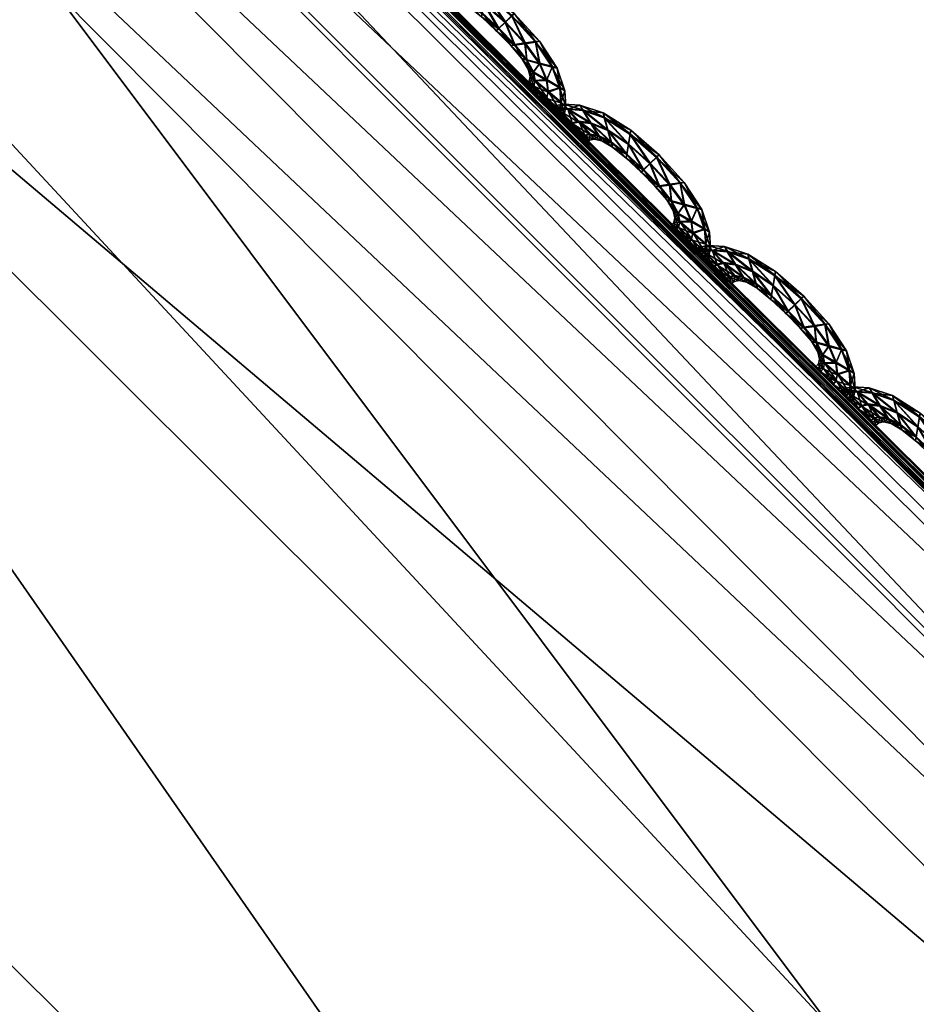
# Model space of a CAD drawing. Extents: x -7.4 to 7.4, y -11.5 to 9.8.
# Tile 430 of 469: x 3.601 to 3.855, y 8.709 to 8.988. Entities that reach past the tile are written whole.
import ezdxf

# ---------------------------------------------------------------- set-up
doc = ezdxf.new("R2010")
doc.units = 0
doc.header["$MEASUREMENT"] = 0
for name, color, linetype in [('A-FURN-3-ST', 150, 'Continuous'), ('A-FURN-3-ST-SEAM', 130, 'Continuous'), ('A-FURN-3-ST-SI', 160, 'Continuous')]:
    doc.layers.add(name, color=color, linetype=linetype)

msp = doc.modelspace()

# ---------------------------------------------------------------- meshes
at = {"layer": 'A-FURN-3-ST'}
mesh = msp.add_polyface(dxfattribs=at)
corners = [(1.94875, 9.63192, 1.00083), (2.29118, 9.70571, 1.00068), (2.34041, 9.55636, 0.61819), (2.63364, 9.60992, 0.61819), (2.56645, 9.76867, 1.00053), (2.84873, 9.62562, 0.62332), (2.75513, 9.78375, 1.00144), (3.02475, 9.55904, 0.64812), (2.99515, 9.64037, 1.00437), (3.41835, 9.25271, 1.00159), (3.33255, 9.23994, 0.62332), (3.96608, 8.70433, 1.00079), (3.8311, 8.70215, 0.61819), (4.52027, 8.12229, 1.00098), (4.35806, 8.11928, 0.61819), (5.04849, 7.5208, 1.0011), (4.86768, 7.51619, 0.61819), (5.54237, 6.88314, 1.00121), (5.34537, 6.87803, 0.61819), (2.2831, 8.66878, 0.55836), (2.1241, 9.15424, 0.56582), (2.49807, 9.19186, 0.56582), (2.71707, 8.68134, 0.55836), (2.83903, 9.224, 0.56582), (3.14581, 8.69205, 0.55836), (1.99019, 9.49361, 0.61819), (2.39411, 8.11376, 0.55836), (2.46835, 7.51392, 0.55836), (1.93379, 7.51392, 0.55836), (1.91804, 8.11232, 0.55836), (2.53254, 6.87548, 0.55836), (1.94178, 6.87548, 0.55836), (3.12657, 9.24031, 0.57304), (3.54027, 8.6986, 0.56582), (3.99861, 8.11768, 0.56582), (3.4969, 8.11669, 0.55836), (4.4575, 7.51421, 0.56582), (3.85575, 7.51392, 0.55836), (4.89012, 6.87581, 0.56582), (4.19521, 6.87548, 0.55836), (3.34122, 6.87548, 0.55836), (3.14632, 7.51392, 0.55836), (2.93761, 8.11533, 0.55836)]
mesh.append_faces([[corners[k] for k in face] for face in [(0, 1, 2), (3, 2, 1), (1, 4, 3), (5, 3, 4), (4, 6, 5), (7, 5, 6), (6, 8, 7), (9, 10, 7), (7, 8, 9), (9, 11, 12), (12, 10, 9), (11, 13, 14), (14, 12, 11), (13, 15, 16), (16, 14, 13), (15, 17, 18), (18, 16, 15), (19, 20, 21), (21, 22, 19), (22, 21, 23), (23, 24, 22), (2, 3, 23), (23, 21, 2), (25, 2, 21), (21, 20, 25), (19, 26, 29), (10, 32, 5), (5, 7, 10), (32, 23, 3), (3, 5, 32), (24, 23, 32), (32, 33, 24), (33, 32, 10), (10, 12, 33), (12, 14, 34), (34, 33, 12), (33, 34, 35), (35, 24, 33), (34, 36, 37), (37, 35, 34), (14, 16, 36), (36, 34, 14), (16, 18, 38), (38, 36, 16), (36, 38, 39), (39, 37, 36), (37, 39, 40), (40, 41, 37), (24, 35, 42), (42, 22, 24), (22, 42, 26), (26, 19, 22), (35, 37, 41), (41, 42, 35)]])
mesh.append_faces([[corners[k] for k in face] for face in [(26, 27, 28), (27, 30, 31), (30, 27, 41)]], dxfattribs={"vtx0": -1, "vtx1": -1, "vtx2": -1})
mesh.append_faces([[corners[k] for k in face] for face in [(27, 26, 42)]], dxfattribs={"vtx0": -1, "vtx2": -1})
mesh.append_faces([[corners[k] for k in face] for face in [(41, 40, 30), (42, 41, 27)]], dxfattribs={"vtx1": -1, "vtx2": -1})
mesh = msp.add_polyface(dxfattribs=at)
corners = [(3.01501, 9.65479, 17.58327), (3.45582, 9.25386, 17.5897), (3.45598, 9.25263, 17.58312), (3.01446, 9.65693, 17.59465), (3.45559, 9.25588, 17.60107), (3.45016, 9.15782, 17.64158), (3.02016, 9.55496, 17.63515), (2.97528, 9.50309, 17.7286), (3.40691, 9.10793, 17.73487), (3.45966, 9.18226, 17.62313), (3.02839, 9.58038, 17.61671), (3.45923, 9.21353, 17.62792), (3.024, 9.61288, 17.6215), (3.45685, 9.24262, 17.63078), (3.01755, 9.64313, 17.62439), (3.45566, 9.25506, 17.61868), (3.01462, 9.65606, 17.61226), (2.50658, 8.31321, 18.25561), (2.93531, 8.32351, 18.2456), (2.63329, 8.83947, 18.21788), (3.3337, 8.33546, 18.22233), (2.92475, 8.86097, 18.19852), (2.67809, 9.27442, 18.10911), (2.46075, 9.25498, 18.12257), (3.15898, 8.9009, 18.11318), (2.86784, 9.23034, 18.06822), (3.65203, 8.37839, 18.13056), (3.79176, 7.78168, 18.23306), (3.28641, 7.77554, 18.26059), (3.64526, 7.20117, 18.27436), (2.72712, 7.77427, 18.27531), (2.93587, 7.20117, 18.29539), (3.01501, 9.65479, 17.57095), (3.45582, 9.25386, 17.57742), (3.45559, 9.25588, 17.57228), (3.01537, 9.65351, 17.57666), (2.89455, 9.38715, 17.91701), (2.65596, 9.5248, 17.92134), (3.85009, 8.47117, 17.93754), (3.31023, 9.00617, 17.9275)]
mesh.append_faces([[corners[k] for k in face] for face in [(0, 1, 2), (3, 4, 1), (5, 6, 7), (7, 8, 5), (9, 10, 6), (6, 5, 9), (11, 12, 10), (10, 9, 11), (12, 11, 13), (14, 13, 15), (16, 15, 4), (17, 18, 19), (20, 21, 19), (19, 18, 20), (21, 22, 23), (23, 19, 21), (24, 25, 22), (22, 21, 24), (26, 24, 21), (21, 20, 26), (27, 28, 29), (28, 27, 20), (20, 18, 28), (26, 20, 27), (30, 28, 18), (18, 17, 30), (28, 30, 31), (32, 33, 34), (35, 2, 33), (36, 37, 22), (22, 25, 36), (26, 38, 39), (39, 24, 26), (39, 36, 25), (25, 24, 39), (8, 7, 36), (36, 39, 8), (8, 39, 38)]])
mesh = msp.add_polyface(dxfattribs=at)
corners = [(3.45582, 9.25386, 17.5897), (4.01163, 8.70313, 17.59852), (4.01155, 8.70198, 17.59191), (3.45598, 9.25263, 17.58312), (3.45559, 9.25588, 17.60107), (4.01183, 8.70507, 17.60986), (4.56906, 8.12377, 17.60629), (4.5687, 8.12266, 17.59967), (4.56969, 8.12558, 17.61762), (4.53601, 8.03845, 17.65831), (3.99232, 8.61233, 17.65044), (3.95116, 8.56512, 17.74358), (4.54884, 8.06016, 17.6399), (4.00348, 8.63544, 17.63203), (3.45016, 9.15782, 17.64158), (3.40691, 9.10793, 17.73487), (3.45966, 9.18226, 17.62313), (4.00803, 8.66502, 17.63675), (3.45923, 9.21353, 17.62792), (4.01076, 8.6925, 17.63956), (3.45685, 9.24262, 17.63078), (4.55841, 8.08793, 17.64454), (4.56625, 8.1138, 17.64728), (4.01179, 8.70429, 17.62743), (3.45566, 9.25506, 17.61868), (4.5695, 8.12484, 17.63519), (4.01163, 8.70313, 17.5862), (4.56906, 8.12377, 17.59396), (4.56969, 8.12558, 17.58883), (4.01183, 8.70507, 17.58107), (3.45582, 9.25386, 17.57742), (3.45559, 9.25588, 17.57228), (3.85009, 8.47117, 17.93754), (4.397, 7.90594, 17.94481)]
mesh.append_faces([[corners[k] for k in face] for face in [(0, 1, 2), (2, 3, 0), (4, 5, 1), (1, 0, 4), (1, 6, 7), (7, 2, 1), (5, 8, 6), (6, 1, 5), (9, 10, 11), (12, 13, 10), (10, 14, 15), (15, 11, 10), (13, 16, 14), (14, 10, 13), (17, 18, 16), (16, 13, 17), (19, 20, 18), (18, 17, 19), (21, 17, 13), (22, 19, 17), (17, 21, 22), (23, 24, 20), (20, 19, 23), (5, 4, 24), (24, 23, 5), (25, 23, 19), (19, 22, 25), (8, 5, 23), (23, 25, 8), (26, 27, 28), (28, 29, 26), (2, 7, 27), (27, 26, 2), (30, 26, 29), (29, 31, 30), (3, 2, 26), (26, 30, 3), (32, 11, 15), (11, 32, 33)]])
at = {"layer": 'A-FURN-3-ST-SEAM'}
mesh = msp.add_polyface(dxfattribs=at)
corners = [(3.72536, 9.00019, 17.59115), (3.73268, 8.99558, 17.59126), (3.7322, 8.99265, 17.59255), (3.73833, 8.98725, 17.59267), (3.73288, 8.99673, 17.58787), (3.72635, 8.99669, 17.59248), (3.73648, 8.98548, 17.59141), (3.7402, 8.98907, 17.59137), (3.74091, 8.98981, 17.58803), (3.725, 9.00159, 17.58772), (3.71922, 9.00229, 17.59103), (3.73173, 8.98985, 17.59134), (3.74099, 8.98087, 17.59149), (3.74392, 8.98128, 17.59274), (3.74023, 8.98923, 17.58465), (3.73272, 8.9957, 17.58453), (3.72152, 8.99862, 17.5924), (3.72733, 8.99319, 17.59126), (3.7358, 8.98487, 17.58807), (3.73161, 8.98886, 17.58799), (3.74688, 8.98173, 17.59149), (3.74803, 8.98198, 17.58814), (3.74692, 8.9819, 17.58476), (3.7254, 9.00036, 17.58442), (3.71839, 9.00374, 17.58761), (3.71491, 9.00262, 17.59096), (3.72773, 8.99195, 17.58795), (3.73988, 8.98079, 17.5881), (3.74443, 8.97659, 17.59153), (3.74803, 8.97559, 17.59282), (3.744, 8.98149, 17.5835), (3.73842, 8.98746, 17.58339), (3.73224, 8.9929, 17.58331), (3.71811, 8.99904, 17.59232), (3.72381, 8.995, 17.59122), (3.72472, 8.99372, 17.58787), (3.73181, 8.98997, 17.58461), (3.73652, 8.98565, 17.58468), (3.72741, 8.99335, 17.58453), (3.75167, 8.97465, 17.59157), (3.75306, 8.97436, 17.58822), (3.75171, 8.97481, 17.58483), (3.74811, 8.9758, 17.58358), (3.72643, 8.99689, 17.5832), (3.71926, 9.00242, 17.5843), (3.71372, 9.00402, 17.58753), (3.71265, 9.00217, 17.59092), (3.72385, 8.99517, 17.58449), (3.74103, 8.98103, 17.58476), (3.74308, 8.97704, 17.58814), (3.74629, 8.97316, 17.59157), (3.75005, 8.9709, 17.59286), (3.74447, 8.97675, 17.5848), (3.71135, 9.00353, 17.58753), (3.71621, 8.99862, 17.59232), (3.72132, 8.99549, 17.59119), (3.72255, 8.99422, 17.58787), (3.72136, 8.99562, 17.58445), (3.7216, 8.99883, 17.58312), (3.75381, 8.96871, 17.59164), (3.75523, 8.96793, 17.5883), (3.75385, 8.96888, 17.58491), (3.75009, 8.97114, 17.58362), (3.74633, 8.97333, 17.58483), (3.71495, 9.00274, 17.58422), (3.71273, 9.00229, 17.58419), (3.71028, 9.00274, 17.58753), (3.71162, 9.00139, 17.59092), (3.71819, 8.9992, 17.58308), (3.74487, 8.97411, 17.58818), (3.74677, 8.97073, 17.5916), (3.75045, 8.9676, 17.59289), (3.71166, 9.00151, 17.58419), (3.71523, 8.99784, 17.59232), (3.71981, 8.99517, 17.59119), (3.7212, 8.99389, 17.58784), (3.71986, 8.99529, 17.58445), (3.75412, 8.96451, 17.59168), (3.75551, 8.96344, 17.58833), (3.75417, 8.96468, 17.58495), (3.75048, 8.96785, 17.58365), (3.7468, 8.9709, 17.58487), (3.74542, 8.97201, 17.58822), (3.71629, 8.99883, 17.58305), (3.71531, 8.99805, 17.58305), (3.74641, 8.96929, 17.5916), (3.75005, 8.96579, 17.59293), (3.71886, 8.99438, 17.59119), (3.72025, 8.99315, 17.58787), (3.71894, 8.99454, 17.58445), (3.7451, 8.97069, 17.58822), (3.75365, 8.96237, 17.59172), (3.75504, 8.96113, 17.58837), (3.75369, 8.96253, 17.58499), (3.75009, 8.96604, 17.58365), (3.74645, 8.96946, 17.58487), (3.74431, 8.96979, 17.58822), (3.74566, 8.96838, 17.5916), (3.74926, 8.96484, 17.59293), (3.7457, 8.96855, 17.58487), (3.75286, 8.96134, 17.59172), (3.75425, 8.9601, 17.58837), (3.7529, 8.96151, 17.58499), (3.7493, 8.96505, 17.58365)]
mesh.append_faces([[corners[k] for k in face] for face in [(2, 1, 0), (1, 2, 3), (0, 1, 4), (0, 5, 2), (6, 3, 2), (3, 7, 1), (8, 4, 1), (4, 9, 0), (5, 0, 10), (11, 2, 5), (3, 6, 12), (2, 11, 6), (7, 3, 13), (1, 7, 8), (4, 8, 14), (9, 4, 15), (10, 0, 9), (10, 16, 5), (5, 17, 11), (12, 6, 18), (12, 13, 3), (6, 11, 19), (13, 20, 7), (21, 8, 7), (22, 14, 8), (14, 15, 4), (15, 23, 9), (9, 24, 10), (16, 10, 25), (17, 5, 16), (11, 17, 26), (19, 18, 6), (18, 27, 12), (13, 12, 28), (26, 19, 11), (20, 13, 29), (7, 20, 21), (8, 21, 22), (14, 22, 30), (15, 14, 31), (23, 15, 32), (24, 9, 23), (25, 10, 24), (25, 33, 16), (16, 34, 17), (35, 26, 17), (18, 19, 36), (27, 18, 37), (28, 12, 27), (28, 29, 13), (19, 26, 38), (29, 39, 20), (40, 21, 20), (41, 22, 21), (42, 30, 22), (30, 31, 14), (31, 32, 15), (32, 43, 23), (23, 44, 24), (24, 45, 25), (33, 25, 46), (34, 16, 33), (17, 34, 35), (26, 35, 47), (38, 36, 19), (36, 37, 18), (37, 48, 27), (27, 49, 28), (29, 28, 50), (47, 38, 26), (39, 29, 51), (20, 39, 40), (21, 40, 41), (22, 41, 42), (30, 42, 52), (31, 30, 48), (32, 31, 37), (43, 32, 36), (44, 23, 43), (45, 24, 44), (25, 45, 53), (53, 46, 25), (46, 54, 33), (33, 55, 34), (56, 35, 34), (57, 47, 35), (36, 38, 43), (37, 36, 32), (48, 37, 31), (49, 27, 48), (50, 28, 49), (50, 51, 29), (38, 47, 58), (51, 59, 39), (60, 40, 39), (61, 41, 40), (62, 42, 41), (63, 52, 42), (52, 48, 30), (43, 58, 44), (44, 64, 45), (65, 53, 45), (46, 53, 66), (54, 46, 67), (55, 33, 54), (34, 55, 56), (35, 56, 57), (47, 57, 68), (58, 43, 38), (48, 52, 49), (49, 69, 50), (51, 50, 70), (68, 58, 47), (59, 51, 71), (39, 59, 60), (40, 60, 61), (41, 61, 62), (42, 62, 63), (52, 63, 69), (64, 44, 58), (45, 64, 65), (53, 65, 72), (72, 66, 53), (66, 67, 46), (67, 73, 54), (54, 74, 55), (56, 55, 74), (57, 56, 75), (68, 57, 76), (69, 49, 52), (70, 50, 69), (70, 71, 51), (58, 68, 64), (71, 77, 59), (78, 60, 59), (79, 61, 60), (80, 62, 61), (81, 63, 62), (82, 69, 63), (83, 65, 64), (84, 72, 65), (74, 54, 73), (74, 75, 56), (75, 76, 57), (76, 83, 68), (69, 82, 70), (71, 70, 85), (64, 68, 83), (77, 71, 86), (59, 77, 78), (60, 78, 79), (61, 79, 80), (62, 80, 81), (63, 81, 82), (65, 83, 84), (73, 87, 74), (75, 74, 87), (76, 75, 88), (83, 76, 89), (70, 82, 90), (90, 85, 70), (85, 86, 71), (86, 91, 77), (78, 77, 91), (79, 78, 92), (80, 79, 93), (81, 80, 94), (82, 81, 95), (89, 84, 83), (87, 88, 75), (88, 89, 76), (95, 90, 82), (85, 90, 96), (86, 85, 97), (91, 86, 98), (91, 92, 78), (92, 93, 79), (93, 94, 80), (94, 95, 81), (90, 95, 99), (99, 96, 90), (96, 97, 85), (97, 98, 86), (98, 100, 91), (92, 91, 100), (93, 92, 101), (94, 93, 102), (95, 94, 103), (103, 99, 95), (100, 101, 92), (101, 102, 93), (102, 103, 94)]])
mesh = msp.add_polyface(dxfattribs=at)
corners = [(3.76635, 8.96027, 17.59183), (3.77367, 8.95561, 17.59198), (3.7732, 8.95273, 17.59328), (3.77929, 8.94725, 17.59339), (3.77387, 8.95677, 17.5886), (3.76734, 8.95673, 17.59316), (3.77747, 8.94552, 17.59214), (3.78115, 8.9491, 17.5921), (3.78191, 8.94984, 17.58871), (3.76604, 8.96167, 17.58845), (3.76026, 8.96241, 17.59176), (3.77272, 8.94988, 17.59206), (3.78194, 8.94086, 17.59221), (3.78487, 8.94127, 17.59347), (3.78123, 8.94923, 17.58537), (3.77372, 8.95578, 17.58525), (3.76252, 8.9587, 17.59309), (3.76833, 8.95326, 17.59198), (3.7768, 8.9449, 17.58879), (3.77257, 8.9489, 17.58871), (3.78784, 8.94177, 17.59221), (3.78899, 8.94201, 17.58887), (3.78788, 8.94193, 17.58548), (3.76643, 8.96043, 17.5851), (3.75943, 8.96385, 17.58833), (3.75595, 8.96274, 17.59168), (3.76873, 8.95203, 17.58864), (3.78084, 8.94078, 17.58883), (3.78539, 8.93662, 17.59225), (3.78899, 8.93559, 17.59354), (3.78495, 8.94152, 17.58422), (3.77937, 8.9475, 17.58411), (3.77324, 8.95293, 17.58403), (3.75911, 8.95911, 17.59305), (3.76481, 8.95508, 17.59194), (3.76572, 8.95376, 17.5886), (3.77277, 8.95005, 17.58533), (3.77751, 8.94568, 17.5854), (3.76841, 8.95339, 17.58525), (3.79263, 8.93464, 17.59229), (3.79398, 8.93435, 17.58894), (3.79267, 8.93481, 17.58556), (3.78907, 8.93584, 17.58426), (3.76742, 8.95693, 17.58392), (3.7603, 8.96253, 17.58502), (3.7548, 8.96414, 17.58826), (3.75373, 8.96229, 17.59164), (3.76489, 8.9552, 17.58521), (3.78199, 8.94103, 17.58548), (3.78404, 8.93707, 17.58887), (3.78721, 8.93316, 17.59229), (3.79097, 8.93089, 17.59358), (3.78543, 8.93679, 17.58552), (3.75242, 8.96369, 17.58822), (3.75725, 8.9587, 17.59305), (3.76232, 8.95557, 17.59191), (3.76355, 8.9543, 17.58856), (3.7624, 8.95569, 17.58518), (3.76259, 8.95891, 17.58385), (3.79477, 8.92871, 17.59236), (3.79619, 8.92792, 17.58902), (3.79481, 8.92887, 17.58563), (3.79105, 8.93114, 17.58434), (3.78725, 8.93332, 17.58556), (3.75602, 8.96286, 17.58495), (3.75377, 8.96241, 17.58491), (3.75135, 8.96291, 17.58822), (3.75266, 8.96151, 17.59164), (3.75919, 8.95932, 17.58381), (3.78582, 8.93411, 17.5889), (3.78772, 8.93077, 17.59232), (3.79141, 8.9276, 17.59362), (3.75274, 8.96167, 17.58491), (3.75626, 8.95796, 17.59305), (3.76081, 8.95524, 17.59191), (3.7622, 8.95396, 17.58856), (3.76089, 8.95537, 17.58514), (3.79508, 8.92451, 17.5924), (3.79647, 8.92343, 17.58905), (3.79512, 8.92467, 17.58567), (3.79144, 8.92784, 17.58438), (3.78776, 8.93093, 17.5856), (3.78638, 8.932, 17.58894), (3.75733, 8.95891, 17.58377), (3.75634, 8.95817, 17.58377), (3.78737, 8.92928, 17.59232), (3.79097, 8.92578, 17.59366), (3.75987, 8.95446, 17.59191), (3.76125, 8.95322, 17.58856), (3.75994, 8.95462, 17.58518), (3.78602, 8.93069, 17.58894), (3.79461, 8.92236, 17.59244), (3.79596, 8.92113, 17.58905), (3.79465, 8.92253, 17.58571), (3.79105, 8.92603, 17.58438), (3.78741, 8.92945, 17.5856), (3.78527, 8.92978, 17.58894), (3.78658, 8.92838, 17.59232), (3.79018, 8.92483, 17.59366), (3.78661, 8.92854, 17.5856), (3.79378, 8.92133, 17.59244), (3.79516, 8.9201, 17.58909), (3.79382, 8.9215, 17.58571), (3.79026, 8.92508, 17.58438)]
mesh.append_faces([[corners[k] for k in face] for face in [(2, 1, 0), (1, 2, 3), (0, 1, 4), (0, 5, 2), (6, 3, 2), (3, 7, 1), (8, 4, 1), (4, 9, 0), (5, 0, 10), (11, 2, 5), (3, 6, 12), (2, 11, 6), (7, 3, 13), (1, 7, 8), (4, 8, 14), (9, 4, 15), (10, 0, 9), (10, 16, 5), (5, 17, 11), (12, 6, 18), (12, 13, 3), (6, 11, 19), (13, 20, 7), (21, 8, 7), (22, 14, 8), (14, 15, 4), (15, 23, 9), (9, 24, 10), (16, 10, 25), (17, 5, 16), (11, 17, 26), (19, 18, 6), (18, 27, 12), (13, 12, 28), (26, 19, 11), (20, 13, 29), (7, 20, 21), (8, 21, 22), (14, 22, 30), (15, 14, 31), (23, 15, 32), (24, 9, 23), (25, 10, 24), (25, 33, 16), (16, 34, 17), (35, 26, 17), (18, 19, 36), (27, 18, 37), (28, 12, 27), (28, 29, 13), (19, 26, 38), (29, 39, 20), (40, 21, 20), (41, 22, 21), (42, 30, 22), (30, 31, 14), (31, 32, 15), (32, 43, 23), (23, 44, 24), (24, 45, 25), (33, 25, 46), (34, 16, 33), (17, 34, 35), (26, 35, 47), (38, 36, 19), (36, 37, 18), (37, 48, 27), (27, 49, 28), (29, 28, 50), (47, 38, 26), (39, 29, 51), (20, 39, 40), (21, 40, 41), (22, 41, 42), (30, 42, 52), (31, 30, 48), (32, 31, 37), (43, 32, 36), (44, 23, 43), (45, 24, 44), (25, 45, 53), (53, 46, 25), (46, 54, 33), (33, 55, 34), (56, 35, 34), (57, 47, 35), (36, 38, 43), (37, 36, 32), (48, 37, 31), (49, 27, 48), (50, 28, 49), (50, 51, 29), (38, 47, 58), (51, 59, 39), (60, 40, 39), (61, 41, 40), (62, 42, 41), (63, 52, 42), (52, 48, 30), (43, 58, 44), (44, 64, 45), (65, 53, 45), (46, 53, 66), (54, 46, 67), (55, 33, 54), (34, 55, 56), (35, 56, 57), (47, 57, 68), (58, 43, 38), (48, 52, 49), (49, 69, 50), (51, 50, 70), (68, 58, 47), (59, 51, 71), (39, 59, 60), (40, 60, 61), (41, 61, 62), (42, 62, 63), (52, 63, 69), (64, 44, 58), (45, 64, 65), (53, 65, 72), (72, 66, 53), (66, 67, 46), (67, 73, 54), (54, 74, 55), (56, 55, 74), (57, 56, 75), (68, 57, 76), (69, 49, 52), (70, 50, 69), (70, 71, 51), (58, 68, 64), (71, 77, 59), (78, 60, 59), (79, 61, 60), (80, 62, 61), (81, 63, 62), (82, 69, 63), (83, 65, 64), (84, 72, 65), (74, 54, 73), (74, 75, 56), (75, 76, 57), (76, 83, 68), (69, 82, 70), (71, 70, 85), (64, 68, 83), (77, 71, 86), (59, 77, 78), (60, 78, 79), (61, 79, 80), (62, 80, 81), (63, 81, 82), (65, 83, 84), (73, 87, 74), (75, 74, 87), (76, 75, 88), (83, 76, 89), (70, 82, 90), (90, 85, 70), (85, 86, 71), (86, 91, 77), (78, 77, 91), (79, 78, 92), (80, 79, 93), (81, 80, 94), (82, 81, 95), (89, 84, 83), (87, 88, 75), (88, 89, 76), (95, 90, 82), (85, 90, 96), (86, 85, 97), (91, 86, 98), (91, 92, 78), (92, 93, 79), (93, 94, 80), (94, 95, 81), (90, 95, 99), (99, 96, 90), (96, 97, 85), (97, 98, 86), (98, 100, 91), (92, 91, 100), (93, 92, 101), (94, 93, 102), (95, 94, 103), (103, 99, 95), (100, 101, 92), (101, 102, 93), (102, 103, 94)]])
mesh = msp.add_polyface(dxfattribs=at)
corners = [(3.80731, 8.92026, 17.59255), (3.81459, 8.91561, 17.59271), (3.81412, 8.91272, 17.594), (3.82025, 8.90724, 17.59411), (3.81479, 8.91676, 17.58932), (3.8083, 8.91672, 17.59388), (3.81839, 8.90551, 17.59286), (3.82211, 8.9091, 17.59282), (3.82283, 8.90984, 17.58944), (3.80696, 8.92166, 17.58917), (3.80118, 8.9224, 17.59244), (3.81364, 8.90988, 17.59278), (3.82286, 8.90086, 17.59293), (3.82583, 8.90127, 17.59419), (3.82215, 8.90922, 17.58609), (3.81467, 8.91577, 17.58597), (3.80347, 8.9187, 17.59381), (3.80929, 8.91326, 17.59271), (3.81772, 8.90489, 17.58947), (3.81353, 8.90889, 17.58944), (3.8288, 8.90176, 17.59293), (3.82991, 8.90201, 17.58955), (3.82884, 8.90189, 17.5862), (3.80735, 8.92043, 17.58582), (3.80038, 8.92385, 17.58905), (3.79691, 8.92273, 17.5924), (3.80969, 8.91202, 17.58936), (3.8218, 8.90077, 17.58955), (3.82635, 8.89661, 17.59297), (3.82995, 8.89558, 17.59427), (3.82587, 8.90152, 17.58495), (3.82033, 8.90749, 17.58483), (3.8142, 8.91293, 17.58472), (3.80007, 8.91911, 17.59377), (3.80577, 8.91507, 17.59267), (3.80664, 8.91375, 17.58932), (3.81372, 8.91004, 17.58605), (3.81843, 8.90563, 17.58613), (3.80933, 8.91338, 17.58597), (3.83355, 8.89463, 17.59301), (3.83493, 8.89435, 17.58966), (3.83359, 8.8948, 17.58628), (3.82999, 8.89583, 17.58499), (3.80838, 8.91693, 17.58465), (3.80126, 8.92253, 17.58571), (3.79572, 8.92414, 17.58898), (3.79465, 8.92228, 17.59236), (3.80581, 8.91519, 17.58594), (3.8229, 8.90102, 17.58617), (3.825, 8.89707, 17.58959), (3.82817, 8.89315, 17.59301), (3.83193, 8.89089, 17.5943), (3.82639, 8.89678, 17.58624), (3.79334, 8.92368, 17.58894), (3.79821, 8.9187, 17.59373), (3.80328, 8.91557, 17.59263), (3.8045, 8.91429, 17.58928), (3.80331, 8.91569, 17.5859), (3.80355, 8.9189, 17.58457), (3.83569, 8.8887, 17.59309), (3.83711, 8.88792, 17.58974), (3.83573, 8.88887, 17.58635), (3.83197, 8.89113, 17.58506), (3.82821, 8.89332, 17.58628), (3.79694, 8.92286, 17.58567), (3.79473, 8.9224, 17.58563), (3.79231, 8.9229, 17.58894), (3.79362, 8.9215, 17.59236), (3.80015, 8.91931, 17.58449), (3.82678, 8.8941, 17.58963), (3.82868, 8.89076, 17.59305), (3.83232, 8.88759, 17.59434), (3.79366, 8.92162, 17.58563), (3.79722, 8.91795, 17.59373), (3.80177, 8.91524, 17.59259), (3.80312, 8.91396, 17.58928), (3.80181, 8.91536, 17.58586), (3.836, 8.8845, 17.59312), (3.83739, 8.88343, 17.58978), (3.83604, 8.88467, 17.58639), (3.8324, 8.88784, 17.5851), (3.82872, 8.89093, 17.58632), (3.8273, 8.892, 17.58966), (3.79829, 8.9189, 17.58449), (3.7973, 8.91816, 17.58449), (3.82833, 8.88928, 17.59305), (3.83193, 8.88578, 17.59434), (3.80082, 8.91445, 17.59259), (3.80221, 8.91322, 17.58928), (3.80086, 8.91462, 17.58586), (3.82698, 8.89068, 17.58966), (3.83553, 8.88236, 17.59312), (3.83691, 8.88112, 17.58978), (3.83557, 8.88252, 17.58639), (3.83197, 8.88602, 17.5851), (3.82837, 8.88945, 17.58632), (3.82619, 8.88977, 17.58966), (3.82753, 8.88837, 17.59305), (3.83114, 8.88483, 17.59438), (3.82757, 8.88854, 17.58632), (3.83474, 8.88133, 17.59316), (3.83612, 8.88009, 17.58982), (3.83477, 8.88149, 17.58643), (3.83117, 8.88508, 17.5851)]
mesh.append_faces([[corners[k] for k in face] for face in [(2, 1, 0), (1, 2, 3), (0, 1, 4), (0, 5, 2), (6, 3, 2), (3, 7, 1), (8, 4, 1), (4, 9, 0), (5, 0, 10), (11, 2, 5), (3, 6, 12), (2, 11, 6), (7, 3, 13), (1, 7, 8), (4, 8, 14), (9, 4, 15), (10, 0, 9), (10, 16, 5), (5, 17, 11), (12, 6, 18), (12, 13, 3), (6, 11, 19), (13, 20, 7), (21, 8, 7), (22, 14, 8), (14, 15, 4), (15, 23, 9), (9, 24, 10), (16, 10, 25), (17, 5, 16), (11, 17, 26), (19, 18, 6), (18, 27, 12), (13, 12, 28), (26, 19, 11), (20, 13, 29), (7, 20, 21), (8, 21, 22), (14, 22, 30), (15, 14, 31), (23, 15, 32), (24, 9, 23), (25, 10, 24), (25, 33, 16), (16, 34, 17), (35, 26, 17), (18, 19, 36), (27, 18, 37), (28, 12, 27), (28, 29, 13), (19, 26, 38), (29, 39, 20), (40, 21, 20), (41, 22, 21), (42, 30, 22), (30, 31, 14), (31, 32, 15), (32, 43, 23), (23, 44, 24), (24, 45, 25), (33, 25, 46), (34, 16, 33), (17, 34, 35), (26, 35, 47), (38, 36, 19), (36, 37, 18), (37, 48, 27), (27, 49, 28), (29, 28, 50), (47, 38, 26), (39, 29, 51), (20, 39, 40), (21, 40, 41), (22, 41, 42), (30, 42, 52), (31, 30, 48), (32, 31, 37), (43, 32, 36), (44, 23, 43), (45, 24, 44), (25, 45, 53), (53, 46, 25), (46, 54, 33), (33, 55, 34), (56, 35, 34), (57, 47, 35), (36, 38, 43), (37, 36, 32), (48, 37, 31), (49, 27, 48), (50, 28, 49), (50, 51, 29), (38, 47, 58), (51, 59, 39), (60, 40, 39), (61, 41, 40), (62, 42, 41), (63, 52, 42), (52, 48, 30), (43, 58, 44), (44, 64, 45), (65, 53, 45), (46, 53, 66), (54, 46, 67), (55, 33, 54), (34, 55, 56), (35, 56, 57), (47, 57, 68), (58, 43, 38), (48, 52, 49), (49, 69, 50), (51, 50, 70), (68, 58, 47), (59, 51, 71), (39, 59, 60), (40, 60, 61), (41, 61, 62), (42, 62, 63), (52, 63, 69), (64, 44, 58), (45, 64, 65), (53, 65, 72), (72, 66, 53), (66, 67, 46), (67, 73, 54), (54, 74, 55), (56, 55, 74), (57, 56, 75), (68, 57, 76), (69, 49, 52), (70, 50, 69), (70, 71, 51), (58, 68, 64), (71, 77, 59), (78, 60, 59), (79, 61, 60), (80, 62, 61), (81, 63, 62), (82, 69, 63), (83, 65, 64), (84, 72, 65), (74, 54, 73), (74, 75, 56), (75, 76, 57), (76, 83, 68), (69, 82, 70), (71, 70, 85), (64, 68, 83), (77, 71, 86), (59, 77, 78), (60, 78, 79), (61, 79, 80), (62, 80, 81), (63, 81, 82), (65, 83, 84), (73, 87, 74), (75, 74, 87), (76, 75, 88), (83, 76, 89), (70, 82, 90), (90, 85, 70), (85, 86, 71), (86, 91, 77), (78, 77, 91), (79, 78, 92), (80, 79, 93), (81, 80, 94), (82, 81, 95), (89, 84, 83), (87, 88, 75), (88, 89, 76), (95, 90, 82), (85, 90, 96), (86, 85, 97), (91, 86, 98), (91, 92, 78), (92, 93, 79), (93, 94, 80), (94, 95, 81), (90, 95, 99), (99, 96, 90), (96, 97, 85), (97, 98, 86), (98, 100, 91), (92, 91, 100), (93, 92, 101), (94, 93, 102), (95, 94, 103), (103, 99, 95), (100, 101, 92), (101, 102, 93), (102, 103, 94)]])
mesh = msp.add_polyface(dxfattribs=at)
corners = [(3.84827, 8.88026, 17.59328), (3.85555, 8.8756, 17.59339), (3.85508, 8.87272, 17.59472), (3.86121, 8.86724, 17.5948), (3.85575, 8.87675, 17.59), (3.84922, 8.87671, 17.59461), (3.85935, 8.86551, 17.59358), (3.86307, 8.86905, 17.59354), (3.86379, 8.86983, 17.59016), (3.84792, 8.88166, 17.58989), (3.84214, 8.88236, 17.59316), (3.8546, 8.86987, 17.5935), (3.86382, 8.86085, 17.59362), (3.86675, 8.86126, 17.59491), (3.86311, 8.86921, 17.58681), (3.85559, 8.87577, 17.58666), (3.84439, 8.87869, 17.59453), (3.85021, 8.87325, 17.59343), (3.85868, 8.86489, 17.5902), (3.85444, 8.86888, 17.59016), (3.86972, 8.86176, 17.59366), (3.87087, 8.86197, 17.59027), (3.8698, 8.86188, 17.58692), (3.84831, 8.88042, 17.58654), (3.84131, 8.88384, 17.58978), (3.83782, 8.88273, 17.59309), (3.85061, 8.87202, 17.59008), (3.86271, 8.86077, 17.59027), (3.86726, 8.85661, 17.5937), (3.87087, 8.85558, 17.59499), (3.86683, 8.86151, 17.58563), (3.86125, 8.86748, 17.58556), (3.85512, 8.87292, 17.58544), (3.84099, 8.8791, 17.59449), (3.84669, 8.87506, 17.59335), (3.8476, 8.87374, 17.59004), (3.85464, 8.87004, 17.58677), (3.85939, 8.86563, 17.58685), (3.85029, 8.87337, 17.5867), (3.87451, 8.85463, 17.59373), (3.87589, 8.85434, 17.59039), (3.87455, 8.85479, 17.587), (3.87095, 8.85582, 17.58571), (3.8493, 8.87692, 17.58537), (3.84217, 8.88252, 17.58643), (3.83667, 8.88413, 17.5897), (3.83561, 8.88227, 17.59309), (3.84677, 8.87519, 17.58662), (3.86386, 8.86101, 17.58689), (3.86592, 8.85706, 17.59031), (3.86909, 8.85315, 17.59373), (3.87285, 8.85088, 17.59503), (3.86731, 8.85677, 17.58696), (3.8343, 8.88368, 17.58966), (3.83913, 8.87869, 17.59445), (3.84419, 8.87556, 17.59335), (3.84542, 8.87428, 17.59), (3.84427, 8.87568, 17.58662), (3.84447, 8.8789, 17.58529), (3.87664, 8.8487, 17.59381), (3.87807, 8.84791, 17.59046), (3.87668, 8.84886, 17.58708), (3.87293, 8.85113, 17.58578), (3.86916, 8.85331, 17.587), (3.8379, 8.88285, 17.58635), (3.83565, 8.8824, 17.58635), (3.83323, 8.88289, 17.58966), (3.83454, 8.88149, 17.59309), (3.84107, 8.87931, 17.58521), (3.8677, 8.85409, 17.59035), (3.8696, 8.85075, 17.59377), (3.87328, 8.84758, 17.59506), (3.83462, 8.88166, 17.58635), (3.83814, 8.87795, 17.59445), (3.84269, 8.87523, 17.59332), (3.84407, 8.87395, 17.59), (3.84277, 8.87535, 17.58658), (3.87696, 8.84449, 17.59385), (3.87835, 8.84342, 17.5905), (3.877, 8.84466, 17.58712), (3.87332, 8.84783, 17.58578), (3.86964, 8.85088, 17.58704), (3.86826, 8.85199, 17.59039), (3.83921, 8.8789, 17.58521), (3.83822, 8.87815, 17.58521), (3.86924, 8.84927, 17.59377), (3.87285, 8.84577, 17.59506), (3.84178, 8.87445, 17.59332), (3.84312, 8.87321, 17.59), (3.84182, 8.87461, 17.58658), (3.8679, 8.85067, 17.59039), (3.87648, 8.84235, 17.59385), (3.87783, 8.84111, 17.5905), (3.87653, 8.84252, 17.58712), (3.87293, 8.84602, 17.58582), (3.86928, 8.84944, 17.58704), (3.86715, 8.84977, 17.59039), (3.86845, 8.84837, 17.59377), (3.87206, 8.84482, 17.59506), (3.86849, 8.84853, 17.58704), (3.87566, 8.84132, 17.59385), (3.87704, 8.84009, 17.5905), (3.87574, 8.84149, 17.58712), (3.87213, 8.84507, 17.58582)]
mesh.append_faces([[corners[k] for k in face] for face in [(2, 1, 0), (1, 2, 3), (0, 1, 4), (0, 5, 2), (6, 3, 2), (3, 7, 1), (8, 4, 1), (4, 9, 0), (5, 0, 10), (11, 2, 5), (3, 6, 12), (2, 11, 6), (7, 3, 13), (1, 7, 8), (4, 8, 14), (9, 4, 15), (10, 0, 9), (10, 16, 5), (5, 17, 11), (12, 6, 18), (12, 13, 3), (6, 11, 19), (13, 20, 7), (21, 8, 7), (22, 14, 8), (14, 15, 4), (15, 23, 9), (9, 24, 10), (16, 10, 25), (17, 5, 16), (11, 17, 26), (19, 18, 6), (18, 27, 12), (13, 12, 28), (26, 19, 11), (20, 13, 29), (7, 20, 21), (8, 21, 22), (14, 22, 30), (15, 14, 31), (23, 15, 32), (24, 9, 23), (25, 10, 24), (25, 33, 16), (16, 34, 17), (35, 26, 17), (18, 19, 36), (27, 18, 37), (28, 12, 27), (28, 29, 13), (19, 26, 38), (29, 39, 20), (40, 21, 20), (41, 22, 21), (42, 30, 22), (30, 31, 14), (31, 32, 15), (32, 43, 23), (23, 44, 24), (24, 45, 25), (33, 25, 46), (34, 16, 33), (17, 34, 35), (26, 35, 47), (38, 36, 19), (36, 37, 18), (37, 48, 27), (27, 49, 28), (29, 28, 50), (47, 38, 26), (39, 29, 51), (20, 39, 40), (21, 40, 41), (22, 41, 42), (30, 42, 52), (31, 30, 48), (32, 31, 37), (43, 32, 36), (44, 23, 43), (45, 24, 44), (25, 45, 53), (53, 46, 25), (46, 54, 33), (33, 55, 34), (56, 35, 34), (57, 47, 35), (36, 38, 43), (37, 36, 32), (48, 37, 31), (49, 27, 48), (50, 28, 49), (50, 51, 29), (38, 47, 58), (51, 59, 39), (60, 40, 39), (61, 41, 40), (62, 42, 41), (63, 52, 42), (52, 48, 30), (43, 58, 44), (44, 64, 45), (65, 53, 45), (46, 53, 66), (54, 46, 67), (55, 33, 54), (34, 55, 56), (35, 56, 57), (47, 57, 68), (58, 43, 38), (48, 52, 49), (49, 69, 50), (51, 50, 70), (68, 58, 47), (59, 51, 71), (39, 59, 60), (40, 60, 61), (41, 61, 62), (42, 62, 63), (52, 63, 69), (64, 44, 58), (45, 64, 65), (53, 65, 72), (72, 66, 53), (66, 67, 46), (67, 73, 54), (54, 74, 55), (56, 55, 74), (57, 56, 75), (68, 57, 76), (69, 49, 52), (70, 50, 69), (70, 71, 51), (58, 68, 64), (71, 77, 59), (78, 60, 59), (79, 61, 60), (80, 62, 61), (81, 63, 62), (82, 69, 63), (83, 65, 64), (84, 72, 65), (74, 54, 73), (74, 75, 56), (75, 76, 57), (76, 83, 68), (69, 82, 70), (71, 70, 85), (64, 68, 83), (77, 71, 86), (59, 77, 78), (60, 78, 79), (61, 79, 80), (62, 80, 81), (63, 81, 82), (65, 83, 84), (73, 87, 74), (75, 74, 87), (76, 75, 88), (83, 76, 89), (70, 82, 90), (90, 85, 70), (85, 86, 71), (86, 91, 77), (78, 77, 91), (79, 78, 92), (80, 79, 93), (81, 80, 94), (82, 81, 95), (89, 84, 83), (87, 88, 75), (88, 89, 76), (95, 90, 82), (85, 90, 96), (86, 85, 97), (91, 86, 98), (91, 92, 78), (92, 93, 79), (93, 94, 80), (94, 95, 81), (90, 95, 99), (99, 96, 90), (96, 97, 85), (97, 98, 86), (98, 100, 91), (92, 91, 100), (93, 92, 101), (94, 93, 102), (95, 94, 103), (103, 99, 95), (100, 101, 92), (101, 102, 93), (102, 103, 94)]])
at = {"layer": 'A-FURN-3-ST-SI'}
mesh = msp.add_polyface(dxfattribs=at)
corners = [(3.01418, 9.65792, 17.29921), (2.76867, 9.80731, 17.29826), (2.76902, 9.80632, 17.56483), (3.01446, 9.65693, 17.56582), (2.58394, 9.7912, 17.56852), (2.76863, 9.80748, 11.42144), (2.58347, 9.79236, 11.42448), (3.01415, 9.65809, 11.42223), (3.45559, 9.25588, 17.57228), (4.01183, 8.70507, 17.58107), (4.01191, 8.70598, 17.31416), (3.45547, 9.25687, 17.30552), (3.45547, 9.257, 11.42763), (4.01194, 8.7061, 11.43494), (4.56969, 8.12558, 17.58883), (4.56997, 8.12645, 17.32176), (4.57001, 8.12658, 11.44144), (3.01292, 9.65804, 7.21229), (2.7674, 9.8074, 7.2118), (2.58224, 9.79232, 7.21362), (2.75885, 9.80707, 2.95816), (2.57365, 9.79199, 2.95877), (3.00433, 9.65776, 2.95831), (4.01072, 8.70602, 7.2199), (3.45424, 9.25696, 7.21553), (3.44569, 9.25675, 2.95941), (4.00213, 8.70557, 2.96086), (4.56878, 8.12637, 7.22378), (2.99515, 9.64037, 1.00437), (2.75513, 9.78375, 1.00144), (2.56645, 9.76867, 1.00053), (3.96608, 8.70433, 1.00079), (3.41835, 9.25271, 1.00159), (4.52027, 8.12229, 1.00098)]
mesh.append_faces([[corners[k] for k in face] for face in [(0, 1, 2), (2, 3, 0), (4, 2, 1), (1, 5, 6), (0, 7, 5), (5, 1, 0), (8, 9, 10), (10, 11, 8), (3, 8, 11), (11, 0, 3), (0, 11, 12), (12, 7, 0), (11, 10, 13), (13, 12, 11), (9, 14, 15), (15, 10, 9), (10, 15, 16), (16, 13, 10), (7, 17, 18), (18, 5, 7), (5, 18, 19), (18, 20, 21), (17, 22, 20), (20, 18, 17), (13, 23, 24), (24, 12, 13), (12, 24, 17), (17, 7, 12), (24, 25, 22), (22, 17, 24), (23, 26, 25), (25, 24, 23), (16, 27, 23), (23, 13, 16), (26, 23, 27), (22, 28, 29), (29, 20, 22), (20, 29, 30), (25, 26, 31), (31, 32, 25), (25, 32, 28), (28, 22, 25), (33, 31, 26)]])

doc.saveas('drawing.dxf')
